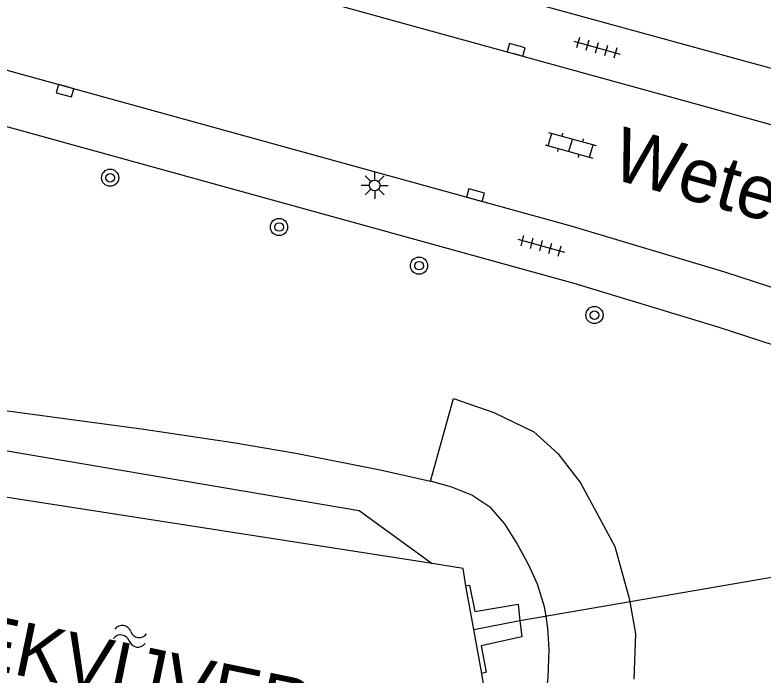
# Model space of a CAD drawing. Extents: x 126000 to 131009, y 393000 to 395500.
# Drawn here: x 130800.8 to 130835.65, y 394909.46 to 394940.23 of the extents above; entities that cross this region are included whole.
import ezdxf

# ---------------------------------------------------------------- set-up
doc = ezdxf.new("R2010")
doc.units = 0
for name, color, linetype in [('gg-anno-naam water', 7, 'Continuous'), ('gg-anno-openbare ruimte label', 7, 'Continuous'), ('gg-knt-BGT kruinlijn', 7, 'Continuous'), ('gg-knt-verharding', 7, 'Continuous'), ('gg-kntw-beschoeiing', 7, 'Continuous'), ('gg-kwrk-duiker nz buis', 7, 'Continuous'), ('gg-kwrk-uitstroombak niveau min 01', 7, 'Continuous'), ('gt-grn-groengrens', 7, 'Continuous'), ('gt-symb-boom', 7, 'Continuous'), ('gt-symb-klinker verharding', 7, 'Continuous'), ('gt-symb-kolk', 7, 'Continuous'), ('gt-symb-lichtmast', 7, 'Continuous'), ('gt-symb-tegel verharding', 7, 'Continuous'), ('gt-symb-watersymbool', 7, 'Continuous')]:
    doc.layers.add(name, color=color, linetype=linetype)

# ---------------------------------------------------------------- blocks, each defined once
blk = doc.blocks.new('gt0-LMAST')
at = {"layer": 'gt-symb-lichtmast'}
for p, q in [((-0.182, 0.173), (-0.447, 0.438)), ((-0.005, 0.246), (-0.005, 0.621)), ((0.172, 0.173), (0.437, 0.438)), ((-0.255, -0.004), (-0.63, -0.004)), ((-0.182, -0.181), (-0.447, -0.446)), ((-0.005, -0.254), (-0.005, -0.629)), ((0.437, -0.446), (0.172, -0.181)), ((0.245, -0.004), (0.62, -0.004))]:
    blk.add_line(p, q, dxfattribs=at)
blk.add_circle((-0.005, -0.004), 0.25, dxfattribs=at)
blk = doc.blocks.new('gt0-BOOM')
at = {"layer": 'gt-symb-boom'}
for radius in [0.4, 0.2]:
    blk.add_circle((0, 0), radius, dxfattribs=at)
blk = doc.blocks.new('gt0-KOLK')
at = {"layer": 'gt-symb-kolk'}
blk.add_lwpolyline([(0, 0), (0.375, 0), (0.375, 0.4), (-0.375, 0.4), (-0.375, 0), (0, 0)], dxfattribs=at)
blk = doc.blocks.new('gt0-TEG1')
at = {"layer": 'gt-symb-tegel verharding'}
for p, q in [((-1.125, 0), (1.125, 0)), ((-0.9, -0.25), (-0.9, 0.25)), ((-0.45, -0.25), (-0.45, 0.25)), ((0, -0.25), (0, 0.25)), ((0.45, -0.25), (0.45, 0.25)), ((0.9, -0.25), (0.9, 0.25))]:
    blk.add_line(p, q, dxfattribs=at)
blk = doc.blocks.new('gt0-KL1')
at = {"layer": 'gt-symb-klinker verharding'}
for p, q in [((-0.5, 0.3), (-0.5, 0.45)), ((0.5, 0.3), (0.5, 0.45)), ((-1.15, 0.3), (1.15, 0.3)), ((-1, -0.3), (-1, 0.3)), ((0, -0.3), (0, 0.3)), ((1, -0.3), (1, 0.3)), ((-1.15, -0.3), (1.15, -0.3)), ((-0.5, -0.45), (-0.5, -0.3)), ((0.5, -0.45), (0.5, -0.3))]:
    blk.add_line(p, q, dxfattribs=at)
blk = doc.blocks.new('gt0-WA')
at = {"layer": 'gt-symb-watersymbool'}
for centre, start, end in [((-0.323, 0.022), 28.0725, 151.9275), ((0.427, 0.422), 208.0725, 331.9275), ((-0.323, -0.428), 28.0725, 151.9275), ((0.427, -0.028), 208.0725, 331.9275)]:
    blk.add_arc(centre, 0.425, start, end, dxfattribs=at)

msp = doc.modelspace()

# ---------------------------------------------------------------- linework, layer by layer
at = {"layer": 'gg-knt-BGT kruinlijn'}
for points in [[(130796.629, 394922.28), (130806.807, 394920.919), (130810.963, 394920.297), (130813.883, 394919.804), (130817.81, 394919.031), (130820.159, 394918.493)], [(130825.539, 394912.206), (130825.469, 394912.634), (130825.138, 394913.694), (130824.728, 394914.607), (130824.161, 394915.64), (130823.615, 394916.501), (130822.966, 394917.249), (130822.089, 394917.841), (130821.156, 394918.216), (130820.159, 394918.493)], [(130823.449, 394903.873), (130823.649, 394904.047), (130824.273, 394904.847), (130824.776, 394905.749), (130825.049, 394906.404), (130825.342, 394907.371), (130825.529, 394908.352), (130825.635, 394909.348), (130825.681, 394910.646), (130825.629, 394911.65), (130825.539, 394912.206)]]:
    msp.add_lwpolyline(points, dxfattribs=at)
at = {"layer": 'gg-knt-verharding'}
for p, q in [((130693.587, 394974.405), (130839.686, 394934.112)), ((130754.382, 394960.21), (130837.117, 394937.44))]:
    msp.add_line(p, q, dxfattribs=at)
for points in [[(130848.425, 394923.654), (130842.884, 394925.3), (130833.877, 394928.236), (130826.713, 394930.384), (130746.486, 394952.553)], [(130847.249, 394921.286), (130846.016, 394921.615), (130833.557, 394925.681), (130826.857, 394927.705), (130749.024, 394949.23), (130748.357, 394946.828), (130746.853, 394947.244)]]:
    msp.add_lwpolyline(points, dxfattribs=at)
at = {"layer": 'gg-kntw-beschoeiing'}
for points in [[(130820.232, 394914.657), (130795.638, 394918.483), (130774.869, 394922.777), (130769.823, 394924.7), (130763.291, 394929.019), (130758.027, 394935.214), (130756.118, 394937.02), (130753.027, 394938.577)], [(130821.8, 394913.62), (130821.684, 394914.431), (130820.232, 394914.657)], [(130821.409, 394905.977), (130822.724, 394908.48), (130822.547, 394909.54)]]:
    msp.add_lwpolyline(points, dxfattribs=at)
at = {"layer": 'gg-kwrk-duiker nz buis'}
msp.add_lwpolyline([(130822.174, 394911.58), (130824.323, 394911.997), (131000, 394942.261)], dxfattribs=at)
at = {"layer": 'gg-kwrk-uitstroombak niveau min 01'}
for p, q in [((130822.174, 394911.58), (130821.8, 394913.62)), ((130822.547, 394909.54), (130822.174, 394911.58))]:
    msp.add_line(p, q, dxfattribs=at)
for points in [[(130821.8, 394913.62), (130821.971, 394913.649), (130822.228, 394912.426), (130824.235, 394912.757), (130824.323, 394911.997)], [(130824.323, 394911.997), (130824.411, 394911.237), (130822.514, 394910.829), (130822.745, 394909.589), (130822.547, 394909.54)]]:
    msp.add_lwpolyline(points, dxfattribs=at)
at = {"layer": 'gt-grn-groengrens'}
for points in [[(130752.057, 394940.1), (130754.43, 394939.735), (130757.576, 394937.44), (130764.121, 394930.639), (130769.817, 394926.304), (130775.767, 394924.093), (130816.827, 394917.123), (130820.232, 394914.657)], [(130820.159, 394918.493), (130821.23, 394922.347), (130823.115, 394921.695), (130824.976, 394920.79), (130826.083, 394919.784), (130827.139, 394918.426), (130828.748, 394915.458), (130829.402, 394913.094), (130829.44, 394912.879)], [(130829.44, 394912.879), (130829.703, 394911.383), (130829.628, 394909.275)]]:
    msp.add_lwpolyline(points, dxfattribs=at)

# ---------------------------------------------------------------- block references
at = {"layer": 'gt-symb-boom'}
for p in [(130805.23, 394932.639), (130813.101, 394930.342), (130819.624, 394928.54), (130827.795, 394926.238)]:
    msp.add_blockref('gt0-BOOM', p, dxfattribs=at)
at = {"layer": 'gt-symb-klinker verharding', "rotation": -15.55172489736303}
msp.add_blockref('gt0-KL1', (130826.688, 394934.154), dxfattribs=at)
at = {"layer": 'gt-symb-kolk'}
for p, rotation in [((130824.097, 394938.411), -15.370725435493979), ((130803.183, 394936.889), 164.6292745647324), ((130822.199, 394931.634), -15.481185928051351)]:
    msp.add_blockref('gt0-KOLK', p, dxfattribs=dict(at, rotation=rotation))
at = {"layer": 'gt-symb-lichtmast'}
msp.add_blockref('gt0-LMAST', (130817.561, 394932.285), dxfattribs=at)
at = {"layer": 'gt-symb-tegel verharding'}
for p, rotation in [((130827.915, 394938.702), -15.55172489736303), ((130825.311, 394929.467), -15.551724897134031)]:
    msp.add_blockref('gt0-TEG1', p, dxfattribs=dict(at, rotation=rotation))
at = {"layer": 'gt-symb-watersymbool', "rotation": -8.859429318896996}
msp.add_blockref('gt0-WA', (130806.105, 394911.279), dxfattribs=at)

# ---------------------------------------------------------------- texts
at = {"layer": 'gg-anno-naam water'}
msp.add_text('TOVERSEBEEKVIJVER', height=2.5, rotation=348.2855, dxfattribs=at).set_placement((130778.466, 394914.116))
at = {"layer": 'gg-anno-openbare ruimte label'}
msp.add_text('Weteringlaan', height=2.5, rotation=344.5, dxfattribs=at).set_placement((130828.474, 394932.632))

doc.saveas('drawing.dxf')
